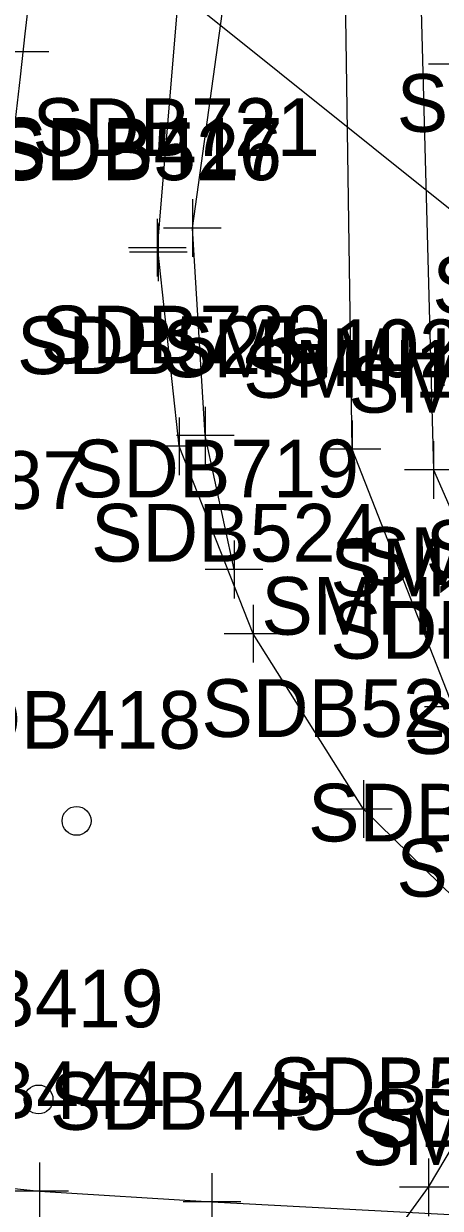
# Model space of a CAD drawing. Extents: x 941041 to 969446, y 397014 to 416764.
# Drawn here: x 951810.6 to 951839.5, y 402132.6 to 402214.7 of the extents above; entities that cross this region are included whole.
import ezdxf

# ---------------------------------------------------------------- set-up
doc = ezdxf.new("R2010")
doc.units = 0
for name, color, linetype in [('SURVEY - CENTERLINE - Preliminary', 7, 'Continuous'), ('SURVEY - DTM - Breaklines', 7, 'Continuous'), ('SURVEY - DTM - Breaklines - Points - Locators', 7, 'Continuous'), ('SURVEY - DTM - Breaklines - Points - Numbers', 7, 'Continuous'), ('SURVEY - DTM - Spot Points - Locators', 7, 'Continuous'), ('SURVEY - DTM - Spot Points - Point Numbers', 7, 'Continuous'), ('SURVEY - PROPERTY - ROW Lines - Points - Locators', 7, 'Continuous'), ('SURVEY - TRANSPORTATION - Features', 7, 'Continuous'), ('SURVEY - TRANSPORTATION - Features - Points - Locators', 7, 'Continuous'), ('SURVEY - TRANSPORTATION - Features - Points - Numbers', 7, 'Continuous'), ('SURVEY - TRANSPORTATION - Roads', 7, 'Continuous'), ('SURVEY - TRANSPORTATION - Roads - Points - Locators', 7, 'Continuous'), ('SURVEY - TRANSPORTATION - Roads - Points - Numbers', 7, 'Continuous'), ('SURVEY - UTILITIES - Electric (Overhead) with Text', 7, 'Continuous'), ('SURVEY - UTILITIES - Telephone (Underground) - Points - Locators', 7, 'Continuous'), ('SURVEY - UTILITIES - Telephone (Underground) - Points - Numbers', 7, 'Continuous'), ('SURVEY - UTILITIES - Telephone (Underground) with Text', 7, 'Continuous'), ('SURVEY - VEGETATION - Features - Points - Numbers', 7, 'Continuous')]:
    doc.layers.add(name, color=color, linetype=linetype)

msp = doc.modelspace()

# ---------------------------------------------------------------- linework, layer by layer
at = {"layer": 'SURVEY - CENTERLINE - Preliminary'}
msp.add_arc((950071.593, 402408.544), 1750, 344.256676, 356.869217, dxfattribs=at)
msp.add_arc((950071.593, 402408.544), 1750, 344.256676, 356.869217, dxfattribs=at)
at = {"layer": 'SURVEY - DTM - Breaklines'}
for points in [[(951859.154, 402158.677), (951856.686, 402155.777), (951850.196, 402159.056), (951840.414, 402167.319), (951833.405, 402185.172), (951832.794, 402227.732), (951838.256, 402239.048)], [(951837.675, 402234.56), (951839.04, 402183.744), (951845.09, 402169.977), (951856.911, 402159.035)], [(951800.575, 402134.926), (951811.733, 402133.743), (951823.679, 402133), (951845.854, 402131.818), (951886.913, 402129.256), (951923.928, 402129.22), (951965.766, 402128.753), (952007.965, 402127.619), (952048.967, 402128.059), (952091.146, 402128.501), (952133.099, 402128.805), (952172.179, 402129.756)]]:
    msp.add_lwpolyline(points, dxfattribs=at)
at = {"layer": 'SURVEY - DTM - Breaklines - Points - Locators'}
for p, q in [((951812.365, 402212.727), (951808.365, 402212.727)), ((951833.405, 402187.172), (951833.405, 402183.172)), ((951839.04, 402185.744), (951839.04, 402181.744)), ((951835.405, 402185.172), (951831.405, 402185.172)), ((951841.04, 402183.744), (951837.04, 402183.744)), ((951842.414, 402167.319), (951838.414, 402167.319)), ((951811.733, 402135.743), (951811.733, 402131.743)), ((951823.679, 402135), (951823.679, 402131)), ((951813.733, 402133.743), (951809.733, 402133.743)), ((951825.679, 402133), (951821.679, 402133))]:
    msp.add_line(p, q, dxfattribs=at)
at = {"layer": 'SURVEY - DTM - Spot Points - Locators'}
for centre in [(951814.301, 402159.415), (951811.665, 402140.105)]:
    msp.add_circle(centre, 1, dxfattribs=at)
at = {"layer": 'SURVEY - PROPERTY - ROW Lines - Points - Locators'}
msp.add_line((951842.694, 402211.866), (951838.694, 402211.866), dxfattribs=at)
msp.add_line((951842.694, 402211.866), (951838.694, 402211.866), dxfattribs=at)
at = {"layer": 'SURVEY - TRANSPORTATION - Features'}
msp.add_lwpolyline([(951825.218, 402176.841), (951823.22, 402186.126), (951822.327, 402200.507), (951826.771, 402232.573)], dxfattribs=at)
at = {"layer": 'SURVEY - TRANSPORTATION - Features - Points - Locators'}
for p, q in [((951822.327, 402202.507), (951822.327, 402198.507)), ((951824.327, 402200.507), (951820.327, 402200.507)), ((951823.22, 402188.126), (951823.22, 402184.126)), ((951825.22, 402186.126), (951821.22, 402186.126)), ((951825.218, 402178.841), (951825.218, 402174.841)), ((951827.218, 402176.841), (951823.218, 402176.841))]:
    msp.add_line(p, q, dxfattribs=at)
at = {"layer": 'SURVEY - TRANSPORTATION - Roads'}
for points in [[(951844.952, 402578.112), (951842.929, 402536.693), (951840.754, 402492.57), (951838.499, 402443.495), (951835.928, 402393.6), (951832.995, 402359.121), (951830.087, 402317.937), (951826.927, 402273.715), (951822.506, 402230.462), (951819.891, 402199.147)], [(952174.874, 402139.315), (952134.943, 402138.888), (952092.792, 402138.904), (952048.849, 402138.246), (952005.052, 402137.909), (951961.345, 402138.056), (951921.252, 402138.561), (951881.046, 402141.192), (951864.375, 402142.434), (951854.605, 402144.954), (951841.589, 402152.988), (951834.193, 402160.232), (951826.543, 402172.388), (951821.404, 402185.384), (951819.965, 402198.826)]]:
    msp.add_lwpolyline(points, dxfattribs=at)
at = {"layer": 'SURVEY - TRANSPORTATION - Roads - Points - Locators'}
for p, q in [((951819.891, 402201.147), (951819.891, 402197.147)), ((951819.965, 402200.826), (951819.965, 402196.826)), ((951821.891, 402199.147), (951817.891, 402199.147)), ((951821.965, 402198.826), (951817.965, 402198.826)), ((951821.404, 402187.384), (951821.404, 402183.384)), ((951823.404, 402185.384), (951819.404, 402185.384)), ((951826.543, 402174.388), (951826.543, 402170.388)), ((951828.543, 402172.388), (951824.543, 402172.388)), ((951834.193, 402162.232), (951834.193, 402158.232)), ((951836.193, 402160.232), (951832.193, 402160.232))]:
    msp.add_line(p, q, dxfattribs=at)
at = {"layer": 'SURVEY - UTILITIES - Electric (Overhead) with Text'}
msp.add_line((951787.302, 402244.196), (951859.252, 402186.543), dxfattribs=at)
at = {"layer": 'SURVEY - UTILITIES - Telephone (Underground) - Points - Locators'}
for p, q in [((951838.69, 402136.019), (951838.69, 402132.019)), ((951840.69, 402134.019), (951836.69, 402134.019))]:
    msp.add_line(p, q, dxfattribs=at)
at = {"layer": 'SURVEY - UTILITIES - Telephone (Underground) with Text'}
msp.add_lwpolyline([(951675.67, 401624.127), (951689.593, 401669.369), (951703.071, 401710.708), (951720.123, 401764.105), (951733.805, 401807.443), (951746.552, 401851.21), (951757.577, 401893.701), (951769.374, 401934.246), (951780.524, 401978.187), (951790.08, 402017.596), (951800.609, 402059.813), (951807.849, 402087.823), (951816.212, 402101.758), (951821.175, 402110.929), (951824.616, 402114.631), (951838.69, 402134.019), (951847.713, 402149.164), (951851.392, 402155.38), (951853.368, 402158.338), (951855.89, 402160.985), (951857.904, 402163.711), (951858.89, 402164.661)], dxfattribs=at)

# ---------------------------------------------------------------- texts
at = {"layer": 'SURVEY - DTM - Breaklines - Points - Numbers'}
for s, p in [('SMH1025', (951820.213, 402190.172)), ('SMH1023', (951828.372, 402189.561)), ('SMH1024', (951825.848, 402188.744)), ('SMH1022', (951833.137, 402187.711)), ('SDB387', (951794.983, 402181.042)), ('SMH1028', (951833.858, 402175.769)), ('SMH1029', (951838.505, 402176.275)), ('SMH1027', (951831.898, 402174.977)), ('SMH1026', (951827.112, 402172.319)), ('SMH1034', (951837.004, 402164.056)), ('SDB444', (951800.493, 402138.743)), ('SDB445', (951812.439, 402138)), ('SDB446', (951834.504, 402136.818))]:
    msp.add_text(s, height=4, dxfattribs=at).set_placement(p)
at = {"layer": 'SURVEY - DTM - Spot Points - Point Numbers'}
for s, p in [('SDB418', (951803.014, 402164.415)), ('SDB419', (951800.41, 402145.105))]:
    msp.add_text(s, height=4, dxfattribs=at).set_placement(p)
at = {"layer": 'SURVEY - TRANSPORTATION - Features - Points - Numbers'}
for s, p in [('SDB721', (951811.245, 402205.507)), ('SDB720', (951811.807, 402191.126)), ('SDB719', (951813.963, 402181.841))]:
    msp.add_text(s, height=4, dxfattribs=at).set_placement(p)
at = {"layer": 'SURVEY - TRANSPORTATION - Roads - Points - Numbers'}
for s, p in [('SDB526', (951808.615, 402203.826)), ('SDB417', (951808.651, 402204.147)), ('SDB525', (951810.164, 402190.384)), ('SDB524', (951815.303, 402177.388)), ('SDB523', (951822.953, 402165.232)), ('SDB522', (951830.349, 402157.988))]:
    msp.add_text(s, height=4, dxfattribs=at).set_placement(p)
at = {"layer": 'SURVEY - UTILITIES - Telephone (Underground) - Points - Numbers'}
for s, p in [('SDB638', (951836.495, 402207.18)), ('SDB637', (951838.968, 402194.571)), ('SDB598', (951831.895, 402170.655)), ('SDB592', (951836.473, 402154.164)), ('SDB591', (951827.608, 402139.019))]:
    msp.add_text(s, height=4, dxfattribs=at).set_placement(p)
at = {"layer": 'SURVEY - VEGETATION - Features - Points - Numbers'}
msp.add_text('SMH1244', height=4, dxfattribs=at).set_placement((951833.423, 402135.551))

doc.saveas('drawing.dxf')
